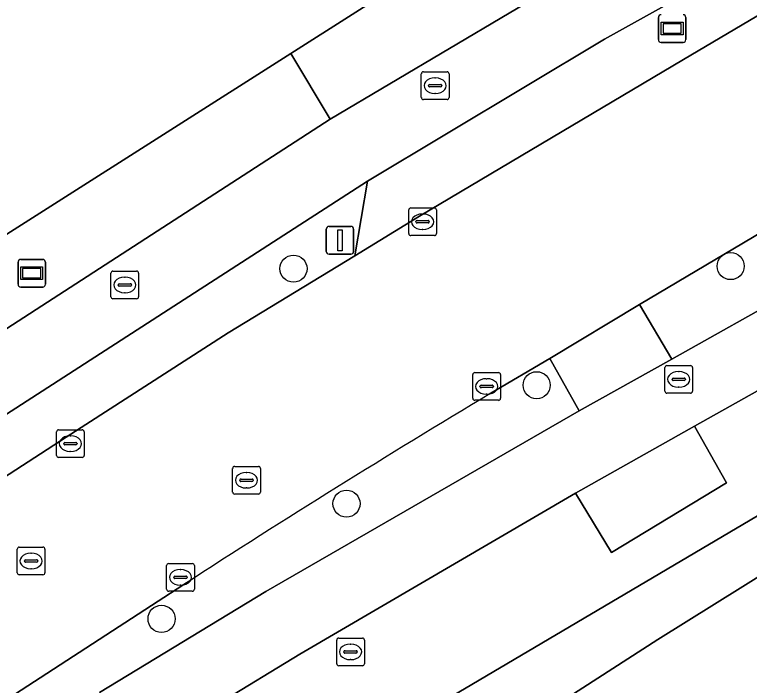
# Model space of a CAD drawing. Extents: x 156141 to 158132, y 385651 to 388333.
# Drawn here: x 157227.41 to 157253.92, y 387458.39 to 387482.59 of the extents above; entities that cross this region are included whole.
import ezdxf

# ---------------------------------------------------------------- set-up
doc = ezdxf.new("R2010")
doc.units = 0
for name, color, linetype in [('IMGEO_Berm_groen', 7, 'Continuous'), ('IMGEO_Boom', 7, 'Continuous'), ('IMGEO_Erf', 7, 'Continuous'), ('IMGEO_Fietspad_gesloten', 7, 'Continuous'), ('IMGEO_Groenvoorziening', 7, 'Continuous'), ('IMGEO_Hek', 7, 'Continuous'), ('IMGEO_Kolk', 7, 'Continuous'), ('IMGEO_Lichtmast', 7, 'Continuous'), ('IMGEO_Rijbaan_lokaal_gesloten', 7, 'Continuous'), ('IMGEO_Rijbaan_lokaal_open', 7, 'Continuous'), ('IMGEO_Rioolput', 7, 'Continuous'), ('IMGEO_Verklikker', 7, 'Continuous'), ('IMGEO_Voetpad_open', 7, 'Continuous'), ('IMGEO_Waterloop', 7, 'Continuous'), ('IMGEO_Wegwijzer', 7, 'Continuous')]:
    doc.layers.add(name, color=color, linetype=linetype)

msp = doc.modelspace()

# ---------------------------------------------------------------- linework, layer by layer
at = {"layer": 'IMGEO_Berm_groen'}
for points in [[(157303.818, 387490.601), (157284.799, 387480.744), (157270.41, 387472.194), (157270.563, 387471.967), (157285.18, 387480.598), (157305.466, 387491.038), (157303.769, 387494.045), (157283.469, 387483.206), (157282.634, 387484.739), (157273.357, 387479.71), (157270.841, 387478.333), (157251.948, 387467.737), (157253.1, 387465.697), (157248.945, 387463.178), (157247.654, 387465.323), (157237.702, 387459.52), (157231.854, 387455.959)], [(157228.03, 387448.49), (157239.91, 387456.06), (157268.265, 387472.797)], [(157247.786, 387468.288), (157246.719, 387470.184), (157244.597, 387468.929)], [(157230.473, 387458.136), (157236.472, 387461.781), (157247.786, 387468.288)], [(157233.52, 387462.029), (157222.93, 387455.155), (157222.419, 387452.658)]]:
    msp.add_lwpolyline(points, dxfattribs=at)
for points in [[(157268.794, 387480.067), (157267.46, 387482.399), (157261.217, 387478.804), (157249.957, 387472.127), (157251.129, 387470.159)], [(157229.266, 387467.349), (157235.116, 387471.107), (157239.684, 387473.892), (157240.149, 387476.58), (157197.376, 387448.996), (157196.87, 387448.662), (157199.789, 387448.095), (157215.855, 387458.646)]]:
    msp.add_lwpolyline(points, close=True, dxfattribs=at)
msp.add_arc((157436.973, 387147.755), 374.381, 120.92062, 122.91796, dxfattribs=at)
at = {"layer": 'IMGEO_Boom'}
for centre in [(157253.251, 387473.516), (157237.473, 387473.425), (157246.249, 387469.218), (157239.386, 387464.945), (157232.712, 387460.788)]:
    msp.add_circle(centre, 0.489, dxfattribs=at)
at = {"layer": 'IMGEO_Erf'}
msp.add_lwpolyline([(157081.998, 387438.485), (157104.61, 387404.362), (157109.727, 387396.821), (157140.228, 387417.558), (157173.099, 387439.906), (157193.499, 387453.775), (157201.584, 387459.272), (157202.194, 387458.821), (157237.383, 387481.192), (157245.839, 387486.569), (157246.392, 387486.92), (157247.12, 387487.423), (157247.441, 387487.609), (157265.679, 387498.206), (157266.396, 387498.622), (157275.102, 387503.234), (157294.466, 387513.49), (157293.568, 387514.64), (157290.635, 387518.399), (157266.882, 387548.834)], dxfattribs=at)
at = {"layer": 'IMGEO_Fietspad_gesloten'}
msp.add_lwpolyline([(157240.149, 387476.58), (157248.695, 387481.704), (157262.316, 387489.278), (157264.751, 387490.578), (157268.649, 387492.699), (157278.211, 387497.9), (157279.09, 387498.378), (157278.186, 387500), (157277.882, 387500.545), (157276.873, 387500), (157267.453, 387494.912), (157263.575, 387492.818), (157261.078, 387491.499), (157248.991, 387484.81), (157247.406, 387483.932), (157238.802, 387478.815), (157196.061, 387451.17), (157195.475, 387450.783), (157196.87, 387448.662), (157197.376, 387448.996)], close=True, dxfattribs=at)
msp.add_lwpolyline([(157231.854, 387455.959), (157237.702, 387459.52), (157247.654, 387465.323), (157251.948, 387467.737), (157270.841, 387478.333), (157273.357, 387479.71), (157282.634, 387484.739), (157285.278, 387486.156), (157284.059, 387488.461), (157282.97, 387487.984), (157272.287, 387481.995), (157268.794, 387480.067), (157251.129, 387470.159), (157247.786, 387468.288), (157236.472, 387461.781), (157230.473, 387458.136)], dxfattribs=at)
at = {"layer": 'IMGEO_Groenvoorziening'}
for points in [[(157202.194, 387458.821), (157201.584, 387459.272), (157193.499, 387453.775), (157195.475, 387450.783), (157196.061, 387451.17), (157238.802, 387478.815), (157237.383, 387481.192)], [(157270.876, 387471.499), (157270.563, 387471.967), (157270.41, 387472.194), (157264.103, 387468.447), (157250.625, 387460.04), (157244.126, 387455.856), (157280.492, 387407.431), (157283.583, 387403.264), (157298.935, 387382.304), (157304.638, 387374.518), (157305.682, 387375.027), (157327.799, 387385.809), (157314.235, 387406.735), (157313.882, 387406.509), (157312.715, 387408.272)]]:
    msp.add_lwpolyline(points, close=True, dxfattribs=at)
at = {"layer": 'IMGEO_Hek'}
msp.add_lwpolyline([(157246.392, 387486.92), (157202.194, 387458.821), (157201.584, 387459.272)], dxfattribs=at)
at = {"layer": 'IMGEO_Kolk'}
for p, q in [((157241.708, 387475.615), (157242.56, 387475.615)), ((157241.633, 387474.689), (157241.633, 387475.541)), ((157242.121, 387475.395), (157242.146, 387475.395)), ((157242.634, 387475.541), (157242.634, 387474.689)), ((157241.892, 387475.109), (157241.892, 387475.121)), ((157242.33, 387475.072), (157241.932, 387475.072)), ((157241.935, 387475.158), (157242.333, 387475.158)), ((157242.376, 387475.121), (157242.376, 387475.109)), ((157242.144, 387474.835), (157242.119, 387474.835)), ((157242.56, 387474.615), (157241.708, 387474.615)), ((157243.944, 387468.747), (157243.944, 387469.599)), ((157244.019, 387469.673), (157244.871, 387469.673)), ((157244.945, 387469.599), (157244.945, 387468.747)), ((157244.432, 387469.453), (157244.457, 387469.453)), ((157244.203, 387469.167), (157244.203, 387469.179)), ((157244.641, 387469.13), (157244.243, 387469.13)), ((157244.246, 387469.216), (157244.644, 387469.216)), ((157244.687, 387469.179), (157244.687, 387469.167)), ((157244.455, 387468.893), (157244.43, 387468.893)), ((157244.871, 387468.673), (157244.019, 387468.673)), ((157228.92, 387466.685), (157228.92, 387467.537)), ((157228.995, 387467.611), (157229.847, 387467.611)), ((157229.408, 387467.391), (157229.433, 387467.391)), ((157229.921, 387467.537), (157229.921, 387466.685)), ((157229.179, 387467.105), (157229.179, 387467.117)), ((157229.222, 387467.154), (157229.62, 387467.154)), ((157229.663, 387467.117), (157229.663, 387467.105)), ((157229.617, 387467.068), (157229.219, 387467.068)), ((157229.847, 387466.611), (157228.995, 387466.611)), ((157229.431, 387466.831), (157229.406, 387466.831)), ((157232.894, 387461.859), (157232.894, 387462.711)), ((157232.969, 387462.785), (157233.821, 387462.785)), ((157233.895, 387462.711), (157233.895, 387461.859)), ((157233.382, 387462.565), (157233.407, 387462.565)), ((157233.153, 387462.279), (157233.153, 387462.291)), ((157233.591, 387462.242), (157233.193, 387462.242)), ((157233.196, 387462.328), (157233.594, 387462.328)), ((157233.637, 387462.291), (157233.637, 387462.279)), ((157233.405, 387462.005), (157233.38, 387462.005)), ((157233.821, 387461.785), (157232.969, 387461.785))]:
    msp.add_line(p, q, dxfattribs=at)
for points in [[(157241.708, 387475.615), (157242.56, 387475.615)], [(157241.633, 387474.689), (157241.633, 387475.541)], [(157242.634, 387475.541), (157242.634, 387474.689)], [(157242.56, 387474.615), (157241.708, 387474.615)], [(157243.944, 387468.747), (157243.944, 387469.599)], [(157244.019, 387469.673), (157244.871, 387469.673)], [(157244.945, 387469.599), (157244.945, 387468.747)], [(157244.871, 387468.673), (157244.019, 387468.673)], [(157228.92, 387466.685), (157228.92, 387467.537)], [(157228.995, 387467.611), (157229.847, 387467.611)], [(157229.921, 387467.537), (157229.921, 387466.685)], [(157229.847, 387466.611), (157228.995, 387466.611)], [(157232.894, 387461.859), (157232.894, 387462.711)], [(157232.969, 387462.785), (157233.821, 387462.785)], [(157233.895, 387462.711), (157233.895, 387461.859)], [(157233.821, 387461.785), (157232.969, 387461.785)]]:
    msp.add_lwpolyline(points, dxfattribs=at)
for centre, radius, start, end in [((157241.71, 387475.539), 0.0765, 91.552, 178.448), ((157241.71, 387475.539), 0.0765, 91.552, 178.448), ((157242.558, 387475.539), 0.0765, 1.552, 88.448), ((157242.558, 387475.539), 0.0765, 1.552, 88.448), ((157241.932, 387475.118), 0.0403, 85.8775, 175.7526), ((157241.929, 387475.108), 0.0366, 178.938, 274.7102), ((157242.333, 387475.115), 0.043, 264.8664, 352.4533), ((157242.337, 387475.12), 0.0386, 1.7309, 96.639), ((157241.71, 387474.691), 0.0765, 181.552, 268.448), ((157241.71, 387474.691), 0.0765, 181.552, 268.448), ((157242.558, 387474.691), 0.0765, 271.552, 358.448), ((157242.558, 387474.691), 0.0765, 271.552, 358.448), ((157244.021, 387469.597), 0.0765, 91.552, 178.448), ((157244.021, 387469.597), 0.0765, 91.552, 178.448), ((157244.869, 387469.597), 0.0765, 1.552, 88.448), ((157244.869, 387469.597), 0.0765, 1.552, 88.448), ((157244.243, 387469.176), 0.0403, 85.8775, 175.7526), ((157244.24, 387469.166), 0.0366, 178.938, 274.7102), ((157244.644, 387469.173), 0.043, 264.8664, 352.4533), ((157244.648, 387469.178), 0.0386, 1.7309, 96.639), ((157244.021, 387468.749), 0.0765, 181.552, 268.448), ((157244.021, 387468.749), 0.0765, 181.552, 268.448), ((157244.869, 387468.749), 0.0765, 271.552, 358.448), ((157244.869, 387468.749), 0.0765, 271.552, 358.448), ((157228.997, 387467.535), 0.0765, 91.552, 178.448), ((157228.997, 387467.535), 0.0765, 91.552, 178.448), ((157229.845, 387467.535), 0.0765, 1.552, 88.448), ((157229.845, 387467.535), 0.0765, 1.552, 88.448), ((157229.219, 387467.114), 0.0403, 85.8775, 175.7526), ((157229.624, 387467.116), 0.0386, 1.7309, 96.639), ((157229.216, 387467.104), 0.0366, 178.938, 274.7102), ((157229.62, 387467.111), 0.043, 264.8664, 352.4533), ((157228.997, 387466.687), 0.0765, 181.552, 268.448), ((157228.997, 387466.687), 0.0765, 181.552, 268.448), ((157229.845, 387466.687), 0.0765, 271.552, 358.448), ((157229.845, 387466.687), 0.0765, 271.552, 358.448), ((157232.971, 387462.709), 0.0765, 91.552, 178.448), ((157232.971, 387462.709), 0.0765, 91.552, 178.448), ((157233.819, 387462.709), 0.0765, 1.552, 88.448), ((157233.819, 387462.709), 0.0765, 1.552, 88.448), ((157233.193, 387462.288), 0.0403, 85.8775, 175.7526), ((157233.19, 387462.278), 0.0366, 178.938, 274.7102), ((157233.594, 387462.285), 0.043, 264.8664, 352.4533), ((157233.598, 387462.29), 0.0386, 1.7309, 96.639), ((157232.971, 387461.861), 0.0765, 181.552, 268.448), ((157232.971, 387461.861), 0.0765, 181.552, 268.448), ((157233.819, 387461.861), 0.0765, 271.552, 358.448), ((157233.819, 387461.861), 0.0765, 271.552, 358.448)]:
    msp.add_arc(centre, radius, start, end, dxfattribs=at)
for centre, major_axis, ratio, start_param, end_param in [((157242.12, 387475.115), (-0.387, 0.002), 0.722429, 4.712389, 7.853982), ((157242.145, 387475.115), (-0.39, 0.002), 0.717154, 1.570796, 4.712389), ((157244.431, 387469.173), (-0.387, 0.002), 0.722429, 4.712389, 7.853982), ((157244.456, 387469.173), (-0.39, 0.002), 0.717154, 1.570796, 4.712389), ((157229.407, 387467.111), (-0.387, 0.002), 0.722429, 4.712389, 7.853982), ((157229.432, 387467.111), (-0.39, 0.002), 0.717154, 1.570796, 4.712389), ((157233.381, 387462.285), (-0.387, 0.002), 0.722429, 4.712389, 7.853982), ((157233.406, 387462.285), (-0.39, 0.002), 0.717154, 1.570796, 4.712389)]:
    msp.add_ellipse(centre, major_axis=major_axis, ratio=ratio, start_param=start_param, end_param=end_param, dxfattribs=at)
at = {"layer": 'IMGEO_Lichtmast'}
for p, q in [((157238.655, 387474.047), (157238.655, 387474.847)), ((157238.655, 387474.847), (157238.655, 387474.047)), ((157238.755, 387474.947), (157239.545, 387474.947)), ((157239.545, 387474.947), (157238.755, 387474.947)), ((157239.645, 387474.847), (157239.645, 387474.047)), ((157239.645, 387474.047), (157239.645, 387474.847)), ((157239.545, 387473.947), (157238.755, 387473.947)), ((157238.755, 387473.947), (157239.545, 387473.947))]:
    msp.add_line(p, q, dxfattribs=at)
msp.add_lwpolyline([(157239.075, 387474.822), (157239.225, 387474.822), (157239.225, 387474.072), (157239.075, 387474.072), (157239.075, 387474.822)], dxfattribs=at)
for centre, start, end in [((157238.755, 387474.847), 90, 180), ((157238.755, 387474.847), 90, 180), ((157239.545, 387474.847), 0, 90), ((157239.545, 387474.847), 360, 90), ((157238.755, 387474.047), 180, 270), ((157238.755, 387474.047), 180, 270), ((157239.545, 387474.047), 270, 0), ((157239.545, 387474.047), 270, 0)]:
    msp.add_arc(centre, 0.1, start, end, dxfattribs=at)
at = {"layer": 'IMGEO_Rijbaan_lokaal_gesloten'}
for points in [[(157244.597, 387468.929), (157246.719, 387470.184), (157249.957, 387472.127), (157261.217, 387478.804), (157267.46, 387482.399), (157270.952, 387484.349), (157282.175, 387490.485), (157282.05, 387490.745), (157279.118, 387496.24), (157278.989, 387496.476), (157270.912, 387492.076), (157269.445, 387491.254), (157265.594, 387489.097), (157263.166, 387487.744), (157261.659, 387486.887), (157258.228, 387484.932), (157251.548, 387480.969), (157242.023, 387475.318), (157239.684, 387473.892), (157235.116, 387471.107), (157229.266, 387467.349), (157215.855, 387458.646)], [(157150.029, 387407.093), (157152.404, 387408.66), (157155.197, 387410.551), (157165.768, 387417.709), (157185.965, 387430.958), (157201.088, 387440.934), (157204.873, 387443.401), (157211.013, 387447.401), (157215.155, 387450.1), (157218.471, 387452.261), (157222.93, 387455.155), (157233.52, 387462.029)]]:
    msp.add_lwpolyline(points, dxfattribs=at)
msp.add_arc((157436.973, 387147.755), 374.381, 120.92062, 122.91796, dxfattribs=at)
at = {"layer": 'IMGEO_Rijbaan_lokaal_open'}
for points in [[(157251.548, 387480.969), (157258.228, 387484.932), (157261.659, 387486.887), (157263.166, 387487.744), (157265.594, 387489.097), (157269.445, 387491.254), (157268.649, 387492.699), (157264.751, 387490.578), (157262.316, 387489.278), (157248.695, 387481.704), (157240.149, 387476.58), (157239.684, 387473.892), (157242.023, 387475.318)], [(157237.383, 387481.192), (157238.802, 387478.815), (157247.406, 387483.932), (157245.839, 387486.569)]]:
    msp.add_lwpolyline(points, close=True, dxfattribs=at)
at = {"layer": 'IMGEO_Rioolput'}
for p, q in [((157242.087, 387479.599), (157242.087, 387480.451)), ((157242.162, 387480.525), (157243.014, 387480.525)), ((157243.088, 387480.451), (157243.088, 387479.599)), ((157242.575, 387480.305), (157242.6, 387480.305)), ((157242.346, 387480.019), (157242.346, 387480.031)), ((157242.784, 387479.982), (157242.386, 387479.982)), ((157242.389, 387480.068), (157242.787, 387480.068)), ((157242.83, 387480.031), (157242.83, 387480.019)), ((157242.598, 387479.745), (157242.573, 387479.745)), ((157243.014, 387479.525), (157242.162, 387479.525)), ((157230.884, 387472.41), (157230.884, 387473.262)), ((157230.959, 387473.336), (157231.811, 387473.336)), ((157231.885, 387473.262), (157231.885, 387472.41)), ((157231.372, 387473.116), (157231.397, 387473.116)), ((157231.143, 387472.83), (157231.143, 387472.842)), ((157231.581, 387472.793), (157231.183, 387472.793)), ((157231.186, 387472.879), (157231.584, 387472.879)), ((157231.627, 387472.842), (157231.627, 387472.83)), ((157231.395, 387472.556), (157231.37, 387472.556)), ((157231.811, 387472.336), (157230.959, 387472.336)), ((157250.876, 387469.003), (157250.876, 387469.855)), ((157250.951, 387469.929), (157251.803, 387469.929)), ((157251.877, 387469.855), (157251.877, 387469.003)), ((157251.364, 387469.709), (157251.389, 387469.709)), ((157251.135, 387469.423), (157251.135, 387469.435)), ((157251.573, 387469.386), (157251.175, 387469.386)), ((157251.178, 387469.472), (157251.576, 387469.472)), ((157251.619, 387469.435), (157251.619, 387469.423)), ((157251.387, 387469.149), (157251.362, 387469.149)), ((157251.803, 387468.929), (157250.951, 387468.929)), ((157235.278, 387465.364), (157235.278, 387466.216)), ((157235.353, 387466.29), (157236.205, 387466.29)), ((157235.766, 387466.07), (157235.791, 387466.07)), ((157236.279, 387466.216), (157236.279, 387465.364)), ((157235.537, 387465.784), (157235.537, 387465.796)), ((157235.58, 387465.833), (157235.978, 387465.833)), ((157236.021, 387465.796), (157236.021, 387465.784)), ((157235.975, 387465.747), (157235.577, 387465.747)), ((157236.205, 387465.29), (157235.353, 387465.29)), ((157235.789, 387465.51), (157235.764, 387465.51)), ((157227.502, 387462.451), (157227.502, 387463.303)), ((157227.577, 387463.377), (157228.429, 387463.377)), ((157227.99, 387463.157), (157228.015, 387463.157)), ((157228.503, 387463.303), (157228.503, 387462.451)), ((157227.761, 387462.871), (157227.761, 387462.883)), ((157227.804, 387462.92), (157228.202, 387462.92)), ((157228.245, 387462.883), (157228.245, 387462.871)), ((157228.199, 387462.834), (157227.801, 387462.834)), ((157228.429, 387462.377), (157227.577, 387462.377)), ((157228.013, 387462.597), (157227.988, 387462.597)), ((157239.033, 387459.171), (157239.033, 387460.023)), ((157239.108, 387460.097), (157239.96, 387460.097)), ((157240.034, 387460.023), (157240.034, 387459.171)), ((157239.521, 387459.877), (157239.546, 387459.877)), ((157239.292, 387459.591), (157239.292, 387459.603)), ((157239.73, 387459.554), (157239.332, 387459.554)), ((157239.335, 387459.64), (157239.733, 387459.64)), ((157239.776, 387459.603), (157239.776, 387459.591)), ((157239.544, 387459.317), (157239.519, 387459.317)), ((157239.96, 387459.097), (157239.108, 387459.097))]:
    msp.add_line(p, q, dxfattribs=at)
for points in [[(157242.087, 387479.599), (157242.087, 387480.451)], [(157242.162, 387480.525), (157243.014, 387480.525)], [(157243.088, 387480.451), (157243.088, 387479.599)], [(157243.014, 387479.525), (157242.162, 387479.525)], [(157230.884, 387472.41), (157230.884, 387473.262)], [(157230.959, 387473.336), (157231.811, 387473.336)], [(157231.885, 387473.262), (157231.885, 387472.41)], [(157231.811, 387472.336), (157230.959, 387472.336)], [(157250.876, 387469.003), (157250.876, 387469.855)], [(157250.951, 387469.929), (157251.803, 387469.929)], [(157251.877, 387469.855), (157251.877, 387469.003)], [(157251.803, 387468.929), (157250.951, 387468.929)], [(157235.278, 387465.364), (157235.278, 387466.216)], [(157235.353, 387466.29), (157236.205, 387466.29)], [(157236.279, 387466.216), (157236.279, 387465.364)], [(157236.205, 387465.29), (157235.353, 387465.29)], [(157227.502, 387462.451), (157227.502, 387463.303)], [(157227.577, 387463.377), (157228.429, 387463.377)], [(157228.503, 387463.303), (157228.503, 387462.451)], [(157228.429, 387462.377), (157227.577, 387462.377)], [(157239.033, 387459.171), (157239.033, 387460.023)], [(157239.108, 387460.097), (157239.96, 387460.097)], [(157240.034, 387460.023), (157240.034, 387459.171)], [(157239.96, 387459.097), (157239.108, 387459.097)]]:
    msp.add_lwpolyline(points, dxfattribs=at)
for centre, radius, start, end in [((157242.164, 387480.449), 0.0765, 91.552, 178.448), ((157242.164, 387480.449), 0.0765, 91.552, 178.448), ((157243.012, 387480.449), 0.0765, 1.552, 88.448), ((157243.012, 387480.449), 0.0765, 1.552, 88.448), ((157242.386, 387480.028), 0.0403, 85.8775, 175.7526), ((157242.383, 387480.018), 0.0366, 178.938, 274.7102), ((157242.787, 387480.025), 0.043, 264.8664, 352.4533), ((157242.791, 387480.03), 0.0386, 1.7309, 96.639), ((157242.164, 387479.601), 0.0765, 181.552, 268.448), ((157242.164, 387479.601), 0.0765, 181.552, 268.448), ((157243.012, 387479.601), 0.0765, 271.552, 358.448), ((157243.012, 387479.601), 0.0765, 271.552, 358.448), ((157230.961, 387473.26), 0.0765, 91.552, 178.448), ((157230.961, 387473.26), 0.0765, 91.552, 178.448), ((157231.809, 387473.26), 0.0765, 1.552, 88.448), ((157231.809, 387473.26), 0.0765, 1.552, 88.448), ((157231.183, 387472.839), 0.0403, 85.8775, 175.7526), ((157231.18, 387472.829), 0.0366, 178.938, 274.7102), ((157231.584, 387472.836), 0.043, 264.8664, 352.4533), ((157231.588, 387472.841), 0.0386, 1.7309, 96.639), ((157230.961, 387472.412), 0.0765, 181.552, 268.448), ((157230.961, 387472.412), 0.0765, 181.552, 268.448), ((157231.809, 387472.412), 0.0765, 271.552, 358.448), ((157231.809, 387472.412), 0.0765, 271.552, 358.448), ((157250.953, 387469.853), 0.0765, 91.552, 178.448), ((157250.953, 387469.853), 0.0765, 91.552, 178.448), ((157251.801, 387469.853), 0.0765, 1.552, 88.448), ((157251.801, 387469.853), 0.0765, 1.552, 88.448), ((157251.175, 387469.432), 0.0403, 85.8775, 175.7526), ((157251.172, 387469.422), 0.0366, 178.938, 274.7102), ((157251.576, 387469.429), 0.043, 264.8664, 352.4533), ((157251.58, 387469.434), 0.0386, 1.7309, 96.639), ((157250.953, 387469.005), 0.0765, 181.552, 268.448), ((157250.953, 387469.005), 0.0765, 181.552, 268.448), ((157251.801, 387469.005), 0.0765, 271.552, 358.448), ((157251.801, 387469.005), 0.0765, 271.552, 358.448), ((157235.355, 387466.214), 0.0765, 91.552, 178.448), ((157235.355, 387466.214), 0.0765, 91.552, 178.448), ((157236.203, 387466.214), 0.0765, 1.552, 88.448), ((157236.203, 387466.214), 0.0765, 1.552, 88.448), ((157235.577, 387465.793), 0.0403, 85.8775, 175.7526), ((157235.574, 387465.783), 0.0366, 178.938, 274.7102), ((157235.978, 387465.79), 0.043, 264.8664, 352.4533), ((157235.982, 387465.795), 0.0386, 1.7309, 96.639), ((157235.355, 387465.366), 0.0765, 181.552, 268.448), ((157235.355, 387465.366), 0.0765, 181.552, 268.448), ((157236.203, 387465.366), 0.0765, 271.552, 358.448), ((157236.203, 387465.366), 0.0765, 271.552, 358.448), ((157227.579, 387463.301), 0.0765, 91.552, 178.448), ((157227.579, 387463.301), 0.0765, 91.552, 178.448), ((157228.427, 387463.301), 0.0765, 1.552, 88.448), ((157228.427, 387463.301), 0.0765, 1.552, 88.448), ((157227.801, 387462.88), 0.0403, 85.8775, 175.7526), ((157227.798, 387462.87), 0.0366, 178.938, 274.7102), ((157228.202, 387462.877), 0.043, 264.8664, 352.4533), ((157228.206, 387462.882), 0.0386, 1.7309, 96.639), ((157227.579, 387462.453), 0.0765, 181.552, 268.448), ((157227.579, 387462.453), 0.0765, 181.552, 268.448), ((157228.427, 387462.453), 0.0765, 271.552, 358.448), ((157228.427, 387462.453), 0.0765, 271.552, 358.448), ((157239.11, 387460.021), 0.0765, 91.552, 178.448), ((157239.11, 387460.021), 0.0765, 91.552, 178.448), ((157239.958, 387460.021), 0.0765, 1.552, 88.448), ((157239.958, 387460.021), 0.0765, 1.552, 88.448), ((157239.332, 387459.6), 0.0403, 85.8775, 175.7526), ((157239.329, 387459.59), 0.0366, 178.938, 274.7102), ((157239.733, 387459.597), 0.043, 264.8664, 352.4533), ((157239.737, 387459.602), 0.0386, 1.7309, 96.639), ((157239.11, 387459.173), 0.0765, 181.552, 268.448), ((157239.11, 387459.173), 0.0765, 181.552, 268.448), ((157239.958, 387459.173), 0.0765, 271.552, 358.448), ((157239.958, 387459.173), 0.0765, 271.552, 358.448)]:
    msp.add_arc(centre, radius, start, end, dxfattribs=at)
for centre, major_axis, ratio, start_param, end_param in [((157242.574, 387480.025), (-0.387, 0.002), 0.722429, 4.712389, 7.853982), ((157242.599, 387480.025), (-0.39, 0.002), 0.717154, 1.570796, 4.712389), ((157231.371, 387472.836), (-0.387, 0.002), 0.722429, 4.712389, 7.853982), ((157231.396, 387472.836), (-0.39, 0.002), 0.717154, 1.570796, 4.712389), ((157251.363, 387469.429), (-0.387, 0.002), 0.722429, 4.712389, 7.853982), ((157251.388, 387469.429), (-0.39, 0.002), 0.717154, 1.570796, 4.712389), ((157235.765, 387465.79), (-0.387, 0.002), 0.722429, 4.712389, 7.853982), ((157235.79, 387465.79), (-0.39, 0.002), 0.717154, 1.570796, 4.712389), ((157227.989, 387462.877), (-0.387, 0.002), 0.722429, 4.712389, 7.853982), ((157228.014, 387462.877), (-0.39, 0.002), 0.717154, 1.570796, 4.712389), ((157239.52, 387459.597), (-0.387, 0.002), 0.722429, 4.712389, 7.853982), ((157239.545, 387459.597), (-0.39, 0.002), 0.717154, 1.570796, 4.712389)]:
    msp.add_ellipse(centre, major_axis=major_axis, ratio=ratio, start_param=start_param, end_param=end_param, dxfattribs=at)
at = {"layer": 'IMGEO_Verklikker'}
for p, q in [((157227.631, 387473.76), (157228.421, 387473.76)), ((157228.421, 387473.76), (157227.631, 387473.76)), ((157227.531, 387472.86), (157227.531, 387473.66)), ((157227.531, 387473.66), (157227.531, 387472.86)), ((157228.521, 387473.66), (157228.521, 387472.86)), ((157228.521, 387472.86), (157228.521, 387473.66)), ((157228.421, 387472.76), (157227.631, 387472.76)), ((157227.631, 387472.76), (157228.421, 387472.76))]:
    msp.add_line(p, q, dxfattribs=at)
for points in [[(157227.632, 387473.492), (157228.42, 387473.492), (157228.42, 387473.028), (157227.632, 387473.028), (157227.632, 387473.492)], [(157227.697, 387473.427), (157227.697, 387473.093), (157228.355, 387473.093), (157228.355, 387473.427), (157227.697, 387473.427)]]:
    msp.add_lwpolyline(points, dxfattribs=at)
for centre, start, end in [((157227.631, 387473.66), 90, 180), ((157227.631, 387473.66), 90, 180), ((157228.421, 387473.66), 0, 90), ((157228.421, 387473.66), 360, 90), ((157227.631, 387472.86), 180, 270), ((157227.631, 387472.86), 180, 270), ((157228.421, 387472.86), 270, 0), ((157228.421, 387472.86), 270, 0)]:
    msp.add_arc(centre, 0.1, start, end, dxfattribs=at)
at = {"layer": 'IMGEO_Voetpad_open'}
for points in [[(157251.129, 387470.159), (157249.957, 387472.127), (157246.719, 387470.184), (157247.786, 387468.288)], [(157248.945, 387463.178), (157253.1, 387465.697), (157251.948, 387467.737), (157247.654, 387465.323)]]:
    msp.add_lwpolyline(points, close=True, dxfattribs=at)
at = {"layer": 'IMGEO_Waterloop'}
for points in [[(157302.441, 387492.714), (157283.636, 387482.433), (157268.265, 387472.797), (157239.91, 387456.06), (157228.03, 387448.49)], [(157229.426, 387446.502), (157244.126, 387455.856), (157250.625, 387460.04), (157264.103, 387468.447), (157270.41, 387472.194)]]:
    msp.add_lwpolyline(points, dxfattribs=at)
at = {"layer": 'IMGEO_Wegwijzer'}
for p, q in [((157250.644, 387481.687), (157250.644, 387482.487)), ((157250.644, 387482.487), (157250.644, 387481.687)), ((157251.634, 387482.487), (157251.634, 387481.687)), ((157251.634, 387481.687), (157251.634, 387482.487)), ((157251.534, 387481.587), (157250.744, 387481.587)), ((157250.744, 387481.587), (157251.534, 387481.587))]:
    msp.add_line(p, q, dxfattribs=at)
for points in [[(157250.745, 387482.319), (157251.533, 387482.319), (157251.533, 387481.855), (157250.745, 387481.855), (157250.745, 387482.319)], [(157250.81, 387482.254), (157250.81, 387481.92), (157251.468, 387481.92), (157251.468, 387482.254), (157250.81, 387482.254)]]:
    msp.add_lwpolyline(points, dxfattribs=at)
for centre, start, end in [((157250.744, 387482.487), 90, 180), ((157250.744, 387482.487), 90, 180), ((157251.534, 387482.487), 0, 90), ((157251.534, 387482.487), 360, 90), ((157250.744, 387481.687), 180, 270), ((157250.744, 387481.687), 180, 270), ((157251.534, 387481.687), 270, 0), ((157251.534, 387481.687), 270, 0)]:
    msp.add_arc(centre, 0.1, start, end, dxfattribs=at)

doc.saveas('drawing.dxf')
